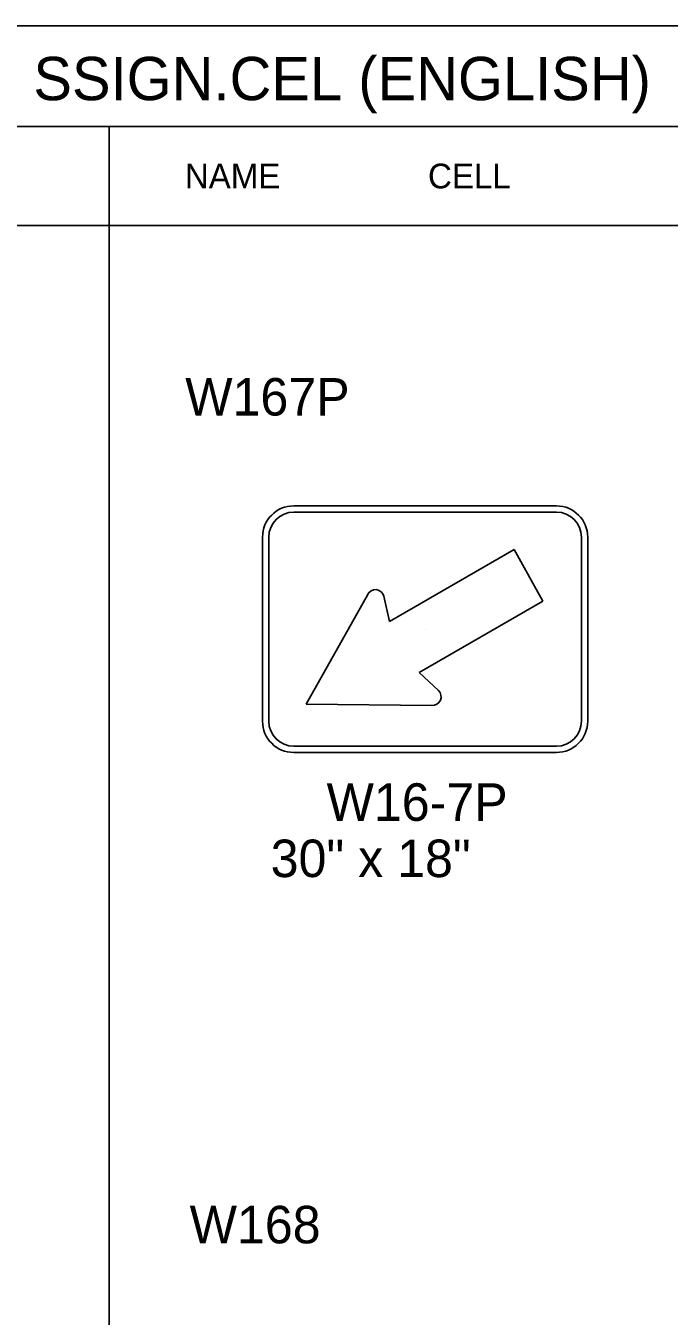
# Model space of a CAD drawing. Extents: x -5299 to 22597, y -19549 to -1808.
# Drawn here: x 1168.4 to 1374.3, y -6869.2 to -6456.4 of the extents above; entities that cross this region are included whole.
import ezdxf

# ---------------------------------------------------------------- set-up
doc = ezdxf.new("R2010")
doc.units = 0
for name, color, linetype in [('Level 1', 7, 'Continuous'), ('Level 2', 7, 'Continuous'), ('Level 3', 7, 'Continuous'), ('Level 62', 7, 'Continuous')]:
    doc.layers.add(name, color=color, linetype=linetype)

msp = doc.modelspace()

# ---------------------------------------------------------------- linework, layer by layer
at = {"layer": 'Level 1'}
for p, q in [((1599.73, -6488.59), (992.71, -6488.59)), ((1195.05, -6488.59), (1195.05, -7288.59)), ((1599.73, -6520.26), (992.71, -6520.26)), ((1254.15, -6609.98), (1338.24, -6609.98)), ((1254.15, -6611.98), (1338.24, -6611.98)), ((1244.15, -6678.87), (1244.15, -6619.98)), ((1246.15, -6678.87), (1246.15, -6619.98)), ((1346.24, -6619.98), (1346.24, -6678.87)), ((1348.24, -6619.98), (1348.24, -6678.87)), ((1296.41, -6649.53), (1296.41, -6649.53)), ((1338.24, -6686.87), (1254.15, -6686.87)), ((1338.24, -6688.87), (1254.15, -6688.87))]:
    msp.add_line(p, q, dxfattribs=at)
for centre, radius, start, end in [((1254.15, -6619.98), 10, 90, 180), ((1254.15, -6619.98), 8, 90, 180), ((1338.24, -6619.98), 10, 0, 90), ((1338.24, -6619.98), 8, 0, 90), ((1254.15, -6678.87), 10, 180, 270), ((1254.15, -6678.87), 8, 180, 270), ((1338.24, -6678.87), 8, 270, 0), ((1338.24, -6678.87), 10, 270, 0)]:
    msp.add_arc(centre, radius, start, end, dxfattribs=at)
at = {"layer": 'Level 3'}
for p, q in [((1324.66, -6623.93), (1284.81, -6646.98)), ((1333.9, -6640.47), (1324.66, -6623.93)), ((1277.81, -6638.35), (1258.09, -6673.46)), ((1284.81, -6646.98), (1282.98, -6638.88)), ((1294.32, -6663.25), (1333.9, -6640.47)), ((1300.46, -6669.05), (1294.32, -6663.25)), ((1258.09, -6673.46), (1298.36, -6673.8))]:
    msp.add_line(p, q, dxfattribs=at)
for centre, start, end in [((1280.3, -6639.53), 13.5359, 154.6538), ((1298.57, -6671.05), 265.5395, 46.6575)]:
    msp.add_arc(centre, 2.76, start, end, dxfattribs=at)
at = {"layer": 'Level 62'}
msp.add_lwpolyline([(945.21, -7308.78), (1646.25, -7308.78), (1646.25, -6456.4), (945.21, -6456.4)], close=True, dxfattribs=at)

# ---------------------------------------------------------------- texts
at = {"layer": 'Level 2'}
for s, p in [('W167P', (1219.41, -6581.09)), ('W168', (1220.82, -6845.9))]:
    msp.add_text(s, height=12, dxfattribs=at).set_placement(p)
at = {"layer": 'Level 3'}
for s, height, p in [('SSIGN.CEL (ENGLISH)', 13.8566, (1170.79, -6480.2)), ('NAME', 7.918, (1219.28, -6508.42)), ('CELL', 7.918, (1297.12, -6508.42)), ('W16-7P', 12, (1264.66, -6710.74)), ('30" x 18"', 12, (1246.76, -6728.74))]:
    msp.add_text(s, height=height, dxfattribs=at).set_placement(p)

doc.saveas('drawing.dxf')
